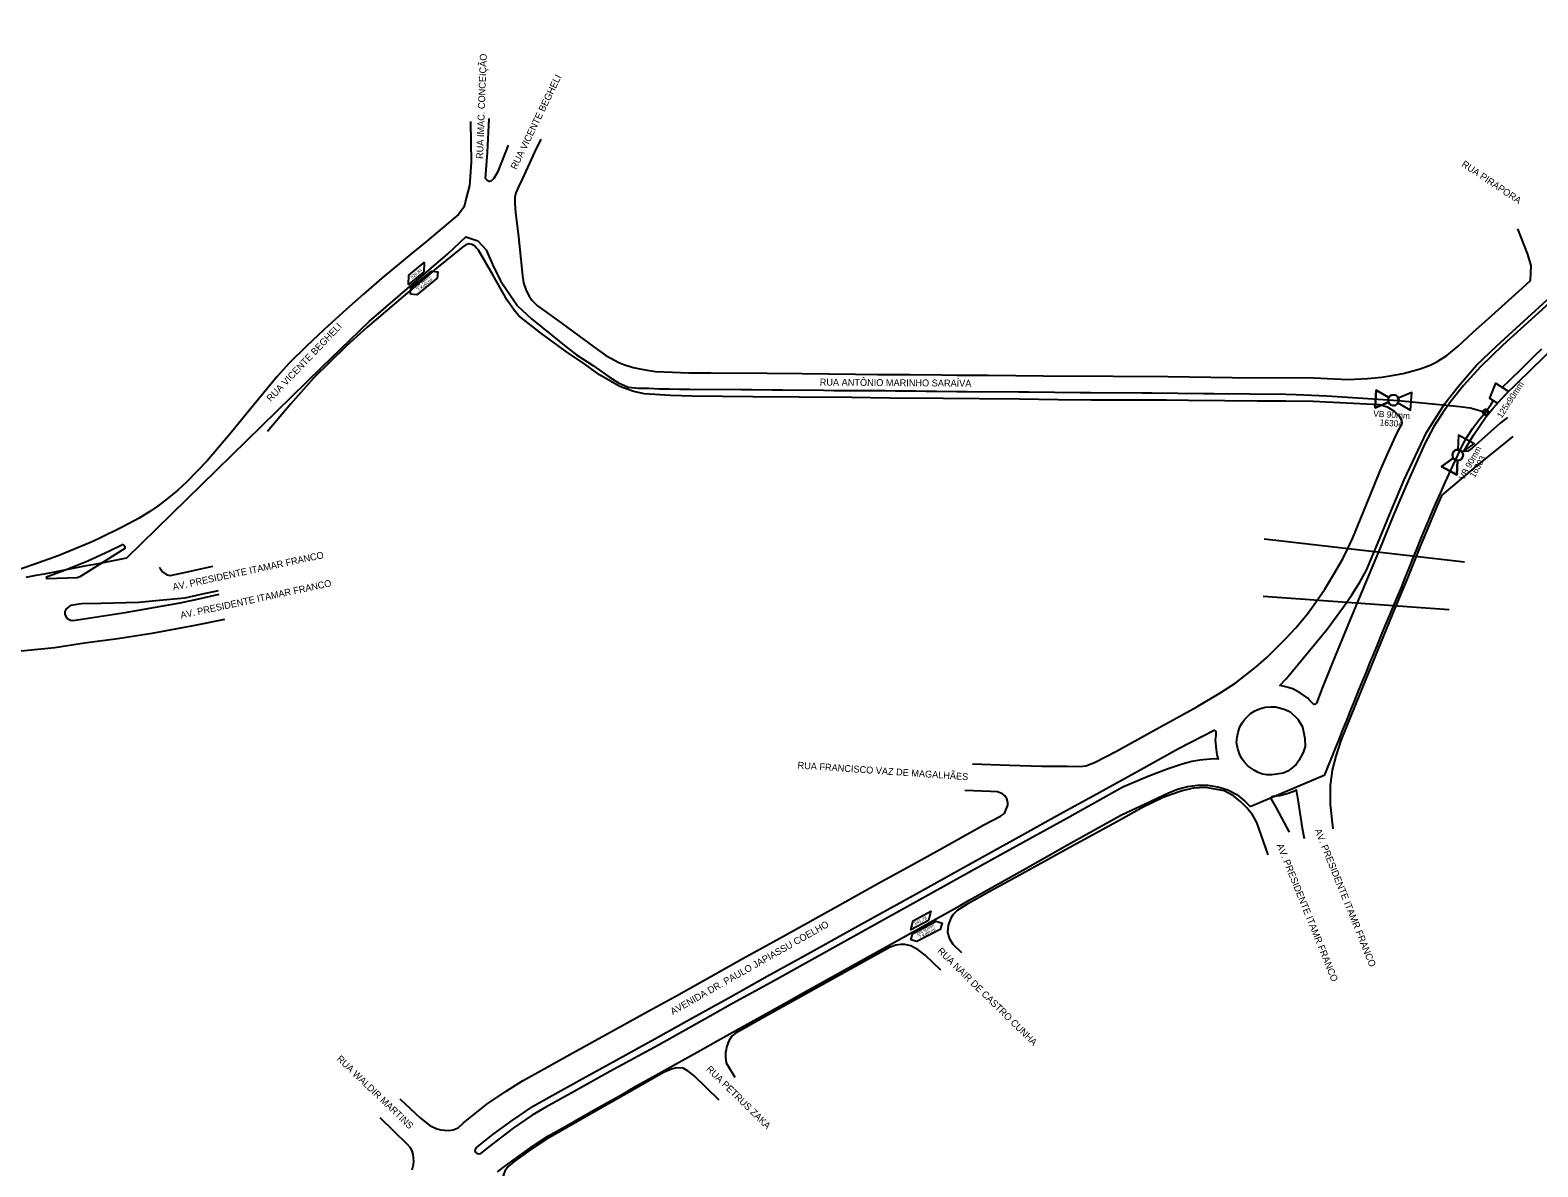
# Model space of a CAD drawing. Extents: x 656692 to 673945, y 7585994 to 7599066.
# Drawn here: x 665349 to 666793, y 7588267 to 7589356 of the extents above; entities that cross this region are included whole.
import ezdxf

# ---------------------------------------------------------------- set-up
doc = ezdxf.new("R2010")
doc.units = 0
for name, color, linetype in [('LOGRADOURO', 7, 'Continuous'), ('LOGRADOURO_TEXTO', 7, 'Continuous'), ('SIMBOLO', 7, 'Continuous'), ('TEXTO', 7, 'Continuous'), ('TUBO_PEAD_GN_125', 7, 'Continuous'), ('TUBO_PEAD_GN_90', 7, 'Continuous'), ('VALVULA_PEAD_90', 7, 'Continuous')]:
    doc.layers.add(name, color=color, linetype=linetype)

# ---------------------------------------------------------------- blocks, each defined once
blk = doc.blocks.new('INTERLIGACAO_5')
at = {"layer": 'SIMBOLO'}
blk.add_circle((0, 0), 1.28, dxfattribs=at)
for start, end in [(0, 180), (180, 0)]:
    blk.add_arc((0, 0), 1.28, start, end, dxfattribs=at)
blk = doc.blocks.new('VALVULA_PEAD_DN_8')
at = {"layer": 'VALVULA_PEAD_90'}
for points in [[(-1.14, 0.57), (-4.25, 2.13), (-4.25, -2.13), (-1.14, -0.57)], [(-1.14, -0.57), (-4.25, -2.13), (-4.25, 2.13), (-1.14, 0.57)], [(1.14, -0.57), (4.25, -2.13), (4.25, 2.13), (1.14, 0.57)], [(1.14, -0.57), (4.25, -2.13), (4.25, 2.13), (1.14, 0.57)]]:
    blk.add_lwpolyline(points, dxfattribs=at)
blk.add_circle((0, 0), 1.28, dxfattribs=at)
for start, end in [(90, 270), (153.4349, 180), (270, 90), (0, 26.5651), (333.4349, 0), (180, 206.5651)]:
    blk.add_arc((0, 0), 1.28, start, end, dxfattribs=at)

msp = doc.modelspace()

# ---------------------------------------------------------------- linework, layer by layer
at = {"layer": 'LOGRADOURO'}
for p, q in [((666723.1, 7588846.2), (666531.3, 7588868.5)), ((666530.1, 7588813.6), (666708.3, 7588800.9))]:
    msp.add_line(p, q, dxfattribs=at)
for points in [[(666764.2, 7588985), (666757.2, 7588979.5), (666730.6, 7588955.7), (666726.2, 7588952.8), (666723.7, 7588952.4), (666722.6, 7588952.7), (666731.8, 7588967.9), (666743.8, 7588985.8), (666750.7, 7588993.8), (666761.8, 7589006.3), (666799.6, 7589043.2), (666817.3, 7589060.3), (666836.4, 7589081.1), (666870.1, 7589118.8), (666977.3, 7589218.7), (667033.5, 7589269.7), (667071.3, 7589303.7), (667115.5, 7589344.1), (667128.7, 7589356.1), (667125, 7589344.8), (667120.8, 7589336.1), (667114, 7589325.3), (667099.5, 7589306.9), (667048, 7589248.7)], [(665770.9, 7589268.5), (665771.3, 7589229.2), (665769.8, 7589207.1), (665766.8, 7589195.2), (665765.3, 7589189.5), (665764.3, 7589186.6), (665759.2, 7589179.4), (665749.4, 7589171.1), (665729.1, 7589154), (665715.7, 7589142.9), (665685.8, 7589118.3), (665668.4, 7589103.1), (665651.6, 7589088.3), (665630.5, 7589069.1), (665613.4, 7589053.1), (665597.2, 7589037.1), (665585.6, 7589024.2), (665558.7, 7588991.5), (665540.3, 7588968.9), (665518.6, 7588943.4), (665499, 7588923.2), (665490.4, 7588915.3), (665480.3, 7588907.1), (665471.5, 7588900.4), (665463.7, 7588894.9), (665453.4, 7588888.5), (665437.1, 7588879.7), (665415.1, 7588868.9), (665406.7, 7588865.1), (665375.7, 7588852.5), (665352.6, 7588844.2), (665332.9, 7588837.3)], [(665806.9, 7589246), (665796.9, 7589220.5), (665796.6, 7589219.9), (665793.1, 7589214.1), (665790.4, 7589211.3), (665788.8, 7589211.2), (665786.5, 7589212.7), (665785.2, 7589213.8), (665787, 7589238.9), (665788.8, 7589271.5)], [(665838.1, 7589251.7), (665832, 7589239.2), (665820.5, 7589214.1), (665816.8, 7589205.9), (665814.3, 7589200.2), (665813.2, 7589196.2), (665813.2, 7589190), (665814, 7589181.3), (665816.7, 7589158.2), (665819.1, 7589136.3), (665820.7, 7589120.7), (665821.6, 7589114), (665824, 7589106.7), (665826.9, 7589101.2), (665829.5, 7589097.4), (665835.1, 7589092), (665854.2, 7589078.1), (665889, 7589052.8), (665900.6, 7589044.5), (665912.9, 7589037.7), (665917.8, 7589035.7), (665926.6, 7589032.9), (665933, 7589031.5), (665940.2, 7589030.2), (665947.9, 7589029.1), (665956.2, 7589028.7), (665980.1, 7589027.8), (666001.1, 7589027.6), (666055.1, 7589027.3), (666088.7, 7589027), (666139.7, 7589026.4), (666160.8, 7589026.2), (666192.1, 7589026.2), (666222.4, 7589025.9), (666236.6, 7589025.6), (666266.8, 7589025.6), (666319.4, 7589025), (666386.4, 7589024.5), (666438.8, 7589024.2), (666500.4, 7589023.4), (666578.7, 7589022.8), (666611.7, 7589021.5), (666630.3, 7589022.4), (666643.9, 7589023.7), (666653.5, 7589025.1), (666664.2, 7589027.2), (666671.4, 7589029), (666680.7, 7589031.6), (666690.3, 7589035.2), (666696.7, 7589038.3), (666706.1, 7589044.5), (666716.9, 7589053.3), (666731.5, 7589066.6), (666746.1, 7589079.7), (666778.5, 7589108.9), (666786.4, 7589116.1), (666787.1, 7589130.5), (666783.5, 7589142.2), (666774.2, 7589165.8)], [(666251.9, 7588653), (666287.1, 7588651.9), (666318.2, 7588651), (666342.6, 7588650.7), (666354.8, 7588650.5), (666360.4, 7588651.1), (666368.7, 7588654.3), (666389.8, 7588665.1), (666424.7, 7588684.6), (666466.8, 7588707.8), (666489.8, 7588721.4), (666503.9, 7588730.7), (666523.5, 7588745.9), (666533.8, 7588754.9), (666551.7, 7588772.8), (666561.6, 7588783.3), (666572.7, 7588796.7), (666580.7, 7588808), (666589.3, 7588820.5), (666597.9, 7588834.8), (666606.6, 7588849.6), (666611.8, 7588860), (666616.1, 7588869.6), (666629.1, 7588901.7), (666642.4, 7588933.7), (666649, 7588949.3), (666658.7, 7588970.3), (666663.4, 7588979.3), (666663.1, 7588982.2), (666661, 7588985.8), (666656.1, 7588990.8), (666650.1, 7588994.5), (666642.1, 7588997.1), (666578, 7589000.2), (666551.7, 7589000.5), (666524.4, 7589000.5), (666493.4, 7589001), (666458.6, 7589001.2), (666437.6, 7589001.4), (666406.9, 7589001.6), (666365.4, 7589001.7), (666333.9, 7589002), (666296.9, 7589002.4), (666258.4, 7589002.8), (666223.8, 7589003.3), (666172.1, 7589003.5), (666136, 7589004), (666085.6, 7589004.5), (666041.2, 7589004.9), (665983.1, 7589005.4), (665962.3, 7589005.9), (665937.1, 7589007.6), (665927.2, 7589010), (665918.1, 7589012.9), (665913.2, 7589015.1), (665894.4, 7589025.8), (665880.4, 7589036.1), (665862.8, 7589047.8), (665837.8, 7589066.2), (665817.2, 7589082.2), (665812.6, 7589087.8), (665805.9, 7589097.5), (665792.3, 7589121.7), (665778.4, 7589145.3), (665776.7, 7589147.3), (665774.5, 7589149.3), (665772, 7589150.7), (665769.2, 7589151.2), (665766.4, 7589150.3), (665763.2, 7589148.2), (665738.3, 7589127.9), (665706.2, 7589100.8), (665680.4, 7589078.7), (665671.9, 7589071.5), (665651.6, 7589053.3), (665620.7, 7589022.9), (665598.6, 7588998), (665576.3, 7588971.4)], [(666586.6, 7588725.5), (666581.2, 7588711.2), (666580.1, 7588710), (666578.3, 7588710.4), (666574.7, 7588714.1), (666572.9, 7588715.9), (666565.9, 7588720.7), (666558.5, 7588724.8), (666550.7, 7588727.3), (666546.3, 7588728.1), (666552.3, 7588734.5), (666591.4, 7588782.1), (666607.2, 7588803.4), (666615.2, 7588814.9), (666622.7, 7588827.2), (666629.1, 7588838.8), (666640, 7588864.4), (666651.4, 7588891.6), (666665.4, 7588925.3), (666686.7, 7588970.5), (666704.4, 7588998.4), (666717.4, 7589014.9), (666734.7, 7589035), (666754, 7589053.6), (666809.8, 7589104.4)], [(666814.6, 7589103.9), (666760, 7589054.2), (666738.3, 7589033.6), (666722.2, 7589015.6), (666709.8, 7588999.9), (666702.1, 7588989), (666696, 7588979.7), (666693.8, 7588976.2), (666685.1, 7588960), (666669.2, 7588924.3), (666654.4, 7588890), (666643.8, 7588863.8), (666622.5, 7588812.9), (666613, 7588789.7), (666596.7, 7588750.1), (666586.6, 7588725.5)], [(666701.6, 7588910.4), (666734.7, 7588938.2), (666769.6, 7588966.7)], [(666597.3, 7588590.9), (666594.6, 7588614.2), (666594.6, 7588632.3), (666596.6, 7588647), (666600.3, 7588660.4), (666605, 7588675.5), (666618.7, 7588709.4), (666640.8, 7588763.4), (666656.7, 7588802.3), (666668.5, 7588830.4), (666681.3, 7588862.4), (666698.5, 7588903.6), (666701.6, 7588910.4)], [(665438, 7588863.5), (665439.8, 7588861.3), (665439.7, 7588859.4), (665415.5, 7588844), (665396.4, 7588832.3), (665394.1, 7588831.3), (665364.9, 7588830.3), (665364.5, 7588832.2), (665382, 7588838.8), (665404.2, 7588847.7), (665425.1, 7588857.2), (665438, 7588863.5)], [(665473.3, 7588840.9), (665473.3, 7588840.9), (665475.6, 7588837), (665480, 7588834.1), (665483, 7588833.7), (665495.2, 7588836.2), (665523.9, 7588842.6)], [(665529.2, 7588818.9), (665512.4, 7588815.2), (665497.1, 7588811.9), (665469.2, 7588809.2), (665453.1, 7588807.7), (665416.7, 7588806.7), (665398.1, 7588806.5), (665387.5, 7588804.8), (665383.4, 7588801.6), (665382.3, 7588799.1), (665382.2, 7588796.3), (665384.2, 7588792.7), (665387.6, 7588790.6), (665390.2, 7588790.5), (665440.1, 7588798.2), (665492.7, 7588807.4), (665510.7, 7588811.2), (665529.9, 7588815.5)], [(665535.2, 7588791.5), (665506.7, 7588785.6), (665465.6, 7588777.9), (665433.1, 7588772.9), (665401, 7588768.6), (665372.6, 7588764.1), (665301, 7588757.2)], [(666556.2, 7588702.8), (666563.3, 7588696), (666568, 7588688.4), (666570.3, 7588677.5), (666570.4, 7588669.7), (666568.7, 7588664), (666564.5, 7588656.4), (666561.9, 7588652.3), (666558, 7588649.1), (666554, 7588646), (666549.3, 7588644.1), (666543.4, 7588643.3), (666538.4, 7588642.4), (666533.8, 7588642.5), (666529.7, 7588643.2), (666525.5, 7588644.7), (666521.6, 7588647.1), (666515.9, 7588650.8), (666512.1, 7588654.9), (666509.4, 7588658.6), (666509.4, 7588658.6), (666507.6, 7588662.7), (666506, 7588667.4), (666504.7, 7588673.4), (666505.4, 7588678.6), (666506.3, 7588683.3), (666508, 7588688.5), (666510.1, 7588692.3), (666512.8, 7588696), (666518.2, 7588701.2), (666522.2, 7588703.9), (666526.8, 7588705.8), (666532.2, 7588707.4), (666537.9, 7588707.8), (666541.9, 7588707.7), (666546.9, 7588706.5), (666551.4, 7588705), (666556.2, 7588702.8)], [(665788.4, 7588286.1), (665780, 7588279.5), (665778.4, 7588279.2), (665776.9, 7588279.7), (665775.8, 7588280.8), (665775.2, 7588282.7), (665776.2, 7588285.2), (665792.2, 7588298), (665810.7, 7588311.3), (665830.9, 7588325), (665846.2, 7588333.8), (665877.7, 7588351.1), (665903.9, 7588365.5), (665947.5, 7588389.7), (665980.6, 7588408.2), (666020.6, 7588430.3), (666055.1, 7588449.5), (666091.1, 7588469.3), (666139.5, 7588496.4), (666147.9, 7588501.2), (666194.8, 7588526.9), (666240.3, 7588552.2), (666298.9, 7588584.8), (666335.7, 7588605.1), (666373.7, 7588626), (666410.1, 7588646.1), (666449.1, 7588667.9), (666483.3, 7588685.5), (666484.8, 7588684), (666484.8, 7588679.9), (666484.4, 7588676.2), (666485.2, 7588666.8), (666485.9, 7588661.7), (666487.2, 7588657.4), (666483.4, 7588657.8), (666479.6, 7588657.6), (666469.7, 7588656.6), (666462, 7588655.2), (666452.7, 7588652.7), (666439.2, 7588648.2), (666420.8, 7588641.4), (666395.8, 7588630.6), (666342.2, 7588600.7), (666281.1, 7588567.1), (666246.1, 7588547.6), (666209.2, 7588527.2), (666165.6, 7588502.9), (666058.2, 7588443.4), (666021.9, 7588423.3), (666000.4, 7588411.3), (665950.8, 7588383.5), (665904.3, 7588358.2), (665870.2, 7588339.2), (665843, 7588324.1), (665830, 7588316.4), (665811.6, 7588304), (665788.4, 7588286.1)], [(665703.2, 7588332.1), (665723, 7588313.7), (665731.9, 7588306.6), (665738.5, 7588303.3), (665742.3, 7588302.4), (665749.3, 7588301.8), (665754.2, 7588302.4), (665758.9, 7588304.2), (665764, 7588309.1), (665773.6, 7588316.9), (665786.6, 7588326.9), (665805, 7588339.6), (665820.5, 7588349.2), (665841.3, 7588360.9), (665866, 7588374.7), (665942.2, 7588416.7), (665970.5, 7588432), (666001, 7588449.2), (666031, 7588466.1), (666070.7, 7588487.9), (666121.8, 7588516.4), (666161.8, 7588538.7), (666196.1, 7588557.6), (666220.4, 7588571.1), (666262.6, 7588594.5), (666278.6, 7588602.9), (666282.4, 7588605.5), (666285.5, 7588613.6), (666285.5, 7588616.1), (666284.6, 7588619.4), (666282.8, 7588622.4), (666280.6, 7588624.5), (666275.8, 7588626.2), (666269.1, 7588626.7), (666244.5, 7588627.6)], [(666535, 7588566), (666532.6, 7588573.3), (666524.3, 7588596.8), (666520.1, 7588604.3), (666514.7, 7588610.8), (666508.9, 7588616.7), (666501.7, 7588622.3), (666493, 7588627.1), (666475.2, 7588630.5), (666463.3, 7588629.9), (666452.6, 7588627.3), (666442.4, 7588623.8), (666434.4, 7588620.9), (666414.6, 7588611.4), (666393.5, 7588599.5), (666341.6, 7588571), (666296.4, 7588546), (666268.5, 7588530.7), (666245.8, 7588517.9), (666237.1, 7588512.7), (666232.8, 7588508.3), (666231, 7588505.1), (666228.4, 7588498.4), (666227.9, 7588491.7), (666229.5, 7588486), (666232.9, 7588480.4), (666241.3, 7588472.4)], [(666555.4, 7588587.6), (666543.1, 7588610.9), (666538.1, 7588619.2), (666538.3, 7588621), (666539.7, 7588622.1), (666546.1, 7588622.8), (666553.2, 7588624.6), (666559.6, 7588626.9), (666561.9, 7588628.2), (666563.7, 7588616.6), (666567.6, 7588591.5), (666569.5, 7588581.6)], [(666221.3, 7588455.5), (666206.5, 7588469.7), (666199.7, 7588474.9), (666192.6, 7588478.6), (666186.9, 7588480.1), (666183.1, 7588480.1), (666178.2, 7588479.3), (666172.8, 7588477.4), (666149.1, 7588464.2), (666057.2, 7588413.3), (666024.3, 7588394.7), (666021.1, 7588392), (666018.2, 7588387.8), (666016, 7588381.5), (666015.7, 7588378.9), (666015.1, 7588376.7), (666015, 7588371.9), (666015.6, 7588366.6), (666024.1, 7588352.9)], [(666009.2, 7588330.7), (665984.7, 7588354.5), (665979.4, 7588358.7), (665974.6, 7588361.4), (665968.3, 7588361.7), (665963.4, 7588360.6), (665955.8, 7588357.2), (665925.2, 7588339.8), (665895.8, 7588323.2), (665842.6, 7588292.8), (665828.5, 7588283.4), (665812.7, 7588271.9), (665806.8, 7588267.4), (665803.8, 7588262.9), (665802.7, 7588260.1), (665801.3, 7588254.8), (665801.7, 7588247.8), (665803.8, 7588241), (665807, 7588235.4), (665812, 7588228.5), (665827.9, 7588212.5)], [(665715, 7588264), (665716.2, 7588269.3), (665716.5, 7588272.5), (665715.8, 7588278.8), (665714.9, 7588282.2), (665713.2, 7588285.1), (665710.4, 7588288.4), (665684.3, 7588313.8)]]:
    msp.add_lwpolyline(points, dxfattribs=at)
at = {"layer": 'SIMBOLO'}
for points in [[(665726.1, 7589124.4), (665711.3, 7589112.3), (665711.6, 7589121.3), (665726.5, 7589133.5)], [(666752.7, 7589017.8), (666747.1, 7589003.6), (666754.7, 7588998.7), (666765.3, 7589009.7)], [(666209.6, 7588503), (666192.6, 7588494.1), (666194.8, 7588502.8), (666211.8, 7588511.8)]]:
    msp.add_lwpolyline(points, close=True, dxfattribs=at)
for points in [[(665713.2, 7589103), (665713.8, 7589109.2), (665733.3, 7589125.2), (665739.5, 7589124.6), (665738.9, 7589118.4), (665719.4, 7589102.4), (665713.2, 7589103)], [(666192.6, 7588484.6), (666194.5, 7588490.5), (666216.8, 7588502.2), (666222.7, 7588500.4), (666220.9, 7588494.5), (666198.5, 7588482.8), (666192.6, 7588484.6)]]:
    msp.add_lwpolyline(points, dxfattribs=at)
at = {"layer": 'TUBO_PEAD_GN_125'}
msp.add_lwpolyline([(666796.9, 7589050.5), (666789.9, 7589043.6), (666782.9, 7589036.7), (666775.8, 7589029.8), (666768.8, 7589023), (666766.4, 7589020.7), (666759.3, 7589013.6)], dxfattribs=at)
at = {"layer": 'TUBO_PEAD_GN_90'}
msp.add_line((665799.5, 7589115.9), (665815.9, 7589091.8), dxfattribs=at)
for points in [[(665749.1, 7589141.7), (665766.3, 7589158.2), (665777.7, 7589154.1), (665785.7, 7589145.6), (665792.8, 7589129.4), (665796, 7589123.1), (665799.5, 7589115.9)], [(665345, 7588832.1), (665354.7, 7588833.8), (665364.4, 7588835.5), (665374.1, 7588837.3), (665383.7, 7588839.2), (665393.4, 7588841.1), (665403, 7588843), (665412.7, 7588844.8), (665422.4, 7588846.7), (665432, 7588848.6), (665441.7, 7588850.5), (665628.4, 7589033.3), (665673.8, 7589077), (665749.1, 7589141.7)], [(665815.9, 7589091.8), (665829.2, 7589079.5), (665849.1, 7589063.5), (665862.4, 7589052.7), (665872.3, 7589045.1), (665888.5, 7589034.3), (665903.9, 7589023.5), (665912.7, 7589018.2), (665922, 7589014), (665931.8, 7589013.2), (665941.7, 7589012.9), (665951.5, 7589012.5), (665961.3, 7589012.3), (665971.2, 7589012.2), (665981, 7589012.1), (666030.2, 7589011.7), (666040.1, 7589011.7), (666059.8, 7589011.5), (666069.6, 7589011.4), (666109, 7589011), (666118.8, 7589010.9), (666128.7, 7589010.8), (666138.5, 7589010.7), (666168, 7589010.7), (666177.9, 7589010.6), (666197.6, 7589010.4), (666207.4, 7589010.2), (666217.2, 7589010.1), (666236.9, 7589010), (666246.8, 7589010), (666296, 7589009.5), (666305.8, 7589009.4), (666355, 7589009), (666364.9, 7589008.9), (666414.1, 7589008.7), (666423.9, 7589008.6), (666473.1, 7589007.9), (666483, 7589007.8), (666551.9, 7589007.3), (666561.7, 7589007), (666591.2, 7589005.7), (666601, 7589005.1), (666650.1, 7589001.9), (666659.9, 7589001.1), (666718.7, 7588995.4), (666728.5, 7588994.1), (666743.3, 7588990.1)], [(666517.8, 7588612.2), (666589.2, 7588642.5), (666599.2, 7588667.3), (666602.9, 7588676.5), (666606.6, 7588685.6), (666610.3, 7588694.7), (666614, 7588703.8), (666617.7, 7588713), (666621.4, 7588722.1), (666625.1, 7588731.2), (666628.8, 7588740.3), (666632.5, 7588749.4), (666636.3, 7588758.5), (666640, 7588767.6), (666643.7, 7588776.8), (666647.5, 7588785.9), (666651.2, 7588795), (666655, 7588804.1), (666658.8, 7588813.1), (666662.6, 7588822.2), (666666.3, 7588831.3), (666670, 7588840.5), (666673.6, 7588849.6), (666677.3, 7588858.7), (666681.1, 7588867.8), (666684.9, 7588876.9), (666688.7, 7588886), (666692.5, 7588895.1), (666696.3, 7588904.1), (666700.4, 7588913.1), (666704.4, 7588922), (666708.5, 7588931), (666712.6, 7588940), (666716.6, 7588948.9), (666721, 7588957.8), (666725.8, 7588966.3), (666731.2, 7588974.6), (666737, 7588982.5), (666743.3, 7588990.1), (666748.6, 7588997.8), (666751, 7589001.4), (666751, 7589001.4)], [(665796.6, 7588262.3), (665804.6, 7588268.2), (665812.5, 7588273.9), (665820.5, 7588279.7), (665828.5, 7588285.5), (665836.7, 7588290.9), (665845, 7588296.2), (665862.1, 7588305.9), (665870.6, 7588310.8), (665887.7, 7588320.6), (665896.3, 7588325.4), (665904.9, 7588330.3), (665913.5, 7588335.1), (665922, 7588339.9), (665930.6, 7588344.8), (665939.1, 7588349.6), (665947.7, 7588354.5), (665956.3, 7588359.3), (665964.9, 7588364.1), (665973.5, 7588368.9), (665982.1, 7588373.7), (665990.7, 7588378.5), (666007.9, 7588388.1), (666016.5, 7588392.9), (666033.7, 7588402.5), (666042.3, 7588407.2), (666050.9, 7588412), (666059.5, 7588416.8), (666076.7, 7588426.4), (666085.2, 7588431.2), (666093.8, 7588436), (666102.4, 7588440.8), (666111, 7588445.6), (666119.6, 7588450.4), (666128.2, 7588455.2), (666136.8, 7588459.9), (666145.4, 7588464.7), (666154, 7588469.5), (666162.6, 7588474.3), (666171.2, 7588479.1), (666188.4, 7588488.7), (666197, 7588493.5), (666214.2, 7588503.1), (666222.8, 7588507.9), (666231.4, 7588512.7), (666240, 7588517.5), (666248.6, 7588522.3), (666257.1, 7588527.1), (666291.5, 7588546.4), (666300, 7588551.3), (666342.9, 7588575.4), (666351.5, 7588580.2), (666385.8, 7588599.5), (666394.5, 7588604.2), (666421.2, 7588616.7), (666430.1, 7588620.9), (666439, 7588625.1), (666448.1, 7588628.9), (666457.6, 7588631.4), (666467.4, 7588632.6), (666477.2, 7588632.5), (666486.9, 7588631.1), (666496.4, 7588628.3), (666505, 7588623.6), (666512.7, 7588617.4), (666517.8, 7588612.2)]]:
    msp.add_lwpolyline(points, dxfattribs=at)

# ---------------------------------------------------------------- block references
at = {"layer": 'SIMBOLO', "xscale": 2, "yscale": 2, "rotation": -40.263999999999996}
msp.add_blockref('INTERLIGACAO_5', (666743.3, 7588990.1), dxfattribs=at)
at = {"layer": 'VALVULA_PEAD_90', "yscale": 3.9999999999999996}
for p, xscale, rotation in [((666655, 7589001.5), 4, -3.9015209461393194), ((666716.6, 7588948.9), 3.999999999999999, 61.15737385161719)]:
    msp.add_blockref('VALVULA_PEAD_DN_8', p, dxfattribs=dict(at, xscale=xscale, rotation=rotation))

# ---------------------------------------------------------------- texts
for s, rotation, p in [('VB 90mm', 356.0985, (666635.5, 7588985.8)), ('16304', 356.0985, (666641.7, 7588977.3)), ('VB 90mm', 61.1574, (666722.6, 7588924.6)), ('16303', 61.1574, (666732.9, 7588926.7))]:
    msp.add_text(s, height=6, rotation=rotation).set_placement(p)
at = {"layer": 'LOGRADOURO_TEXTO'}
for s, rotation, p in [('RUA IMAC. CONCEIÇÃO', 87.9366, (665782.8, 7589232.6)), ('RUA VICENTE BEGHELI', 64.2037, (665814.8, 7589222)), ('RUA PIRAPORA', 326.1649, (666719.7, 7589226.2)), ('RUA VICENTE BEGHELI', 46.3578, (665579.5, 7588999.7)), ('RUA ANTÔNIO MARINHO SARAÍVA', 359.5467, (666105.4, 7589015.6)), ('AV. PRESIDENTE ITAMAR FRANCO', 12.1492, (665486.2, 7588819.2)), ('AV. PRESIDENTE ITAMAR FRANCO', 12.1492, (665493.6, 7588792.2)), ('RUA FRANCISCO VAZ DE MAGALHÃES', 356.0746, (666084, 7588648.6)), ('AV. PRESIDENTE ITAMR FRANCO', 291.9547, (666579.4, 7588589.4)), ('AV. PRESIDENTE ITAMR FRANCO', 291.9547, (666543.1, 7588575.2)), ('AVENIDA DR. PAULO JAPIASSU COELHO', 29.536, (665964.6, 7588412.3)), ('RUA NAIR DE CASTRO CUNHA', 315.5056, (666217.7, 7588473.1)), ('RUA WALDIR MARTINS', 316.276, (665642.1, 7588369.7)), ('RUA PETRUS ZAKA', 315.5056, (665996.1, 7588360))]:
    msp.add_text(s, height=6.562, rotation=rotation, dxfattribs=at).set_placement(p)
at = {"layer": 'TEXTO'}
for s, height, rotation, p in [('526,84', 3, 39.3614, (665714.9, 7589117.6)), ('DN 90mm', 3, 39.3614, (665718.7, 7589108.2)), ('7 Kgf/cm²', 3, 39.3614, (665721.5, 7589105.5)), ('125x90mm', 6, 57.0025, (666758.7, 7588983.7)), ('641,78', 3, 27.7122, (666197.2, 7588498.6)), ('DN 90mm', 3, 27.7122, (666199.1, 7588488.6)), ('7 Kgf/cm²', 3, 27.7122, (666201.3, 7588485.4))]:
    msp.add_text(s, height=height, rotation=rotation, dxfattribs=at).set_placement(p)

doc.saveas('drawing.dxf')
